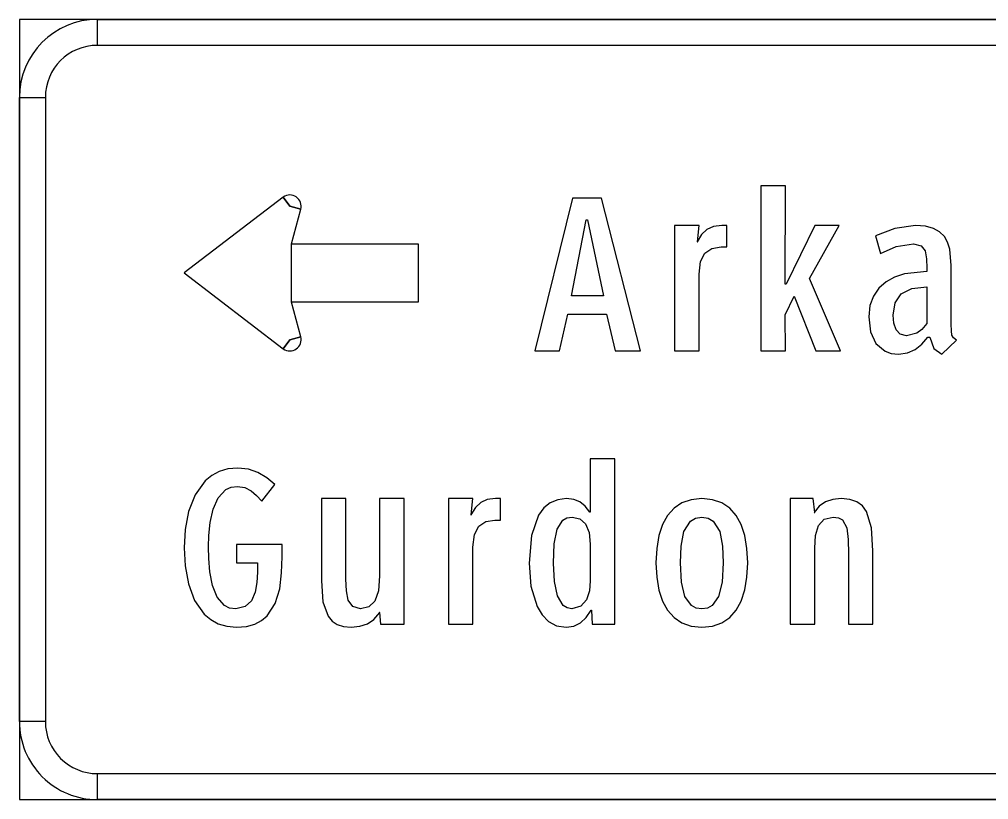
# Model space of a CAD drawing. Extents: x 1001568 to 1002149, y 1840825 to 1841423.
# Drawn here: x 1002007.993 to 1002011.1, y 1841263.65 to 1841266.15 of the extents above; entities that cross this region are included whole.
import ezdxf

# ---------------------------------------------------------------- set-up
doc = ezdxf.new("R2010")
doc.units = 0
doc.layers.add('SIGNS', color=7, linetype='Continuous')

msp = doc.modelspace()

# ---------------------------------------------------------------- linework, layer by layer
at = {"layer": 'SIGNS'}
for p, q in [((1002013.9934, 1841266.1504), (1002007.9934, 1841266.1504)), ((1002007.9934, 1841266.1504), (1002007.9934, 1841263.6504)), ((1002008.2434, 1841266.067), (1002008.2434, 1841266.1504)), ((1002007.9934, 1841265.9004), (1002008.0768, 1841265.9004)), ((1002008.8392, 1841265.5812), (1002008.8601, 1841265.5516)), ((1002008.8601, 1841265.5516), (1002008.8951, 1841265.5421)), ((1002008.8951, 1841265.1336), (1002008.8601, 1841265.1241)), ((1002008.8601, 1841265.1241), (1002008.8392, 1841265.0945)), ((1002008.0768, 1841263.9004), (1002007.9934, 1841263.9004)), ((1002008.2434, 1841263.6504), (1002008.2434, 1841263.7337)), ((1002007.9934, 1841263.6504), (1002013.9934, 1841263.6504)), ((1002007.9934, 1841263.6504), (1002007.9934, 1841263.6504)), ((1002007.9934, 1841263.6504), (1002007.9934, 1841263.6504))]:
    msp.add_line(p, q, dxfattribs=at)
for points in [[(1002013.7434, 1841266.067), (1002008.2434, 1841266.067), (1002008.2434, 1841266.1504), (1002013.7434, 1841266.1504), (1002013.7434, 1841266.067), (1002013.7434, 1841266.067)], [(1002008.0768, 1841265.9004), (1002008.0768, 1841263.9004), (1002007.9934, 1841263.9004), (1002007.9934, 1841265.9004), (1002008.0768, 1841265.9004), (1002008.0768, 1841265.9004)], [(1002010.5461, 1841265.0879), (1002010.6245, 1841265.0879), (1002010.5259, 1841265.32), (1002010.6205, 1841265.4898), (1002010.5425, 1841265.4898), (1002010.4504, 1841265.3015), (1002010.4476, 1841265.3015), (1002010.4481, 1841265.6172), (1002010.3696, 1841265.6172), (1002010.3696, 1841265.0879), (1002010.4481, 1841265.0879), (1002010.4476, 1841265.2039), (1002010.4761, 1841265.2635)], [(1002008.5213, 1841265.3379), (1002008.8392, 1841265.0945), (1002008.8601, 1841265.1241), (1002008.8951, 1841265.1336), (1002008.8651, 1841265.2441), (1002008.8651, 1841265.4316), (1002008.8951, 1841265.5421), (1002008.8601, 1841265.5516), (1002008.8392, 1841265.5812), (1002008.5213, 1841265.3379), (1002008.5213, 1841265.3379)], [(1002010.2421, 1841265.4212), (1002010.2601, 1841265.4212), (1002010.2601, 1841265.4898), (1002010.2442, 1841265.4898), (1002010.2178, 1841265.4866), (1002010.1968, 1841265.4774), (1002010.1796, 1841265.4613), (1002010.1654, 1841265.4377), (1002010.1663, 1841265.4377), (1002010.1718, 1841265.4898), (1002010.0934, 1841265.4898), (1002010.0934, 1841265.0879), (1002010.1718, 1841265.0879), (1002010.1718, 1841265.3344), (1002010.1764, 1841265.375), (1002010.1904, 1841265.4017), (1002010.2126, 1841265.4166)], [(1002009.2713, 1841265.4316), (1002009.2713, 1841265.2441), (1002008.8651, 1841265.2441), (1002008.8651, 1841265.4316), (1002009.2713, 1841265.4316), (1002009.2713, 1841265.4316)], [(1002008.8352, 1841264.4285), (1002008.8352, 1841264.4677), (1002008.6895, 1841264.4677), (1002008.6895, 1841264.4089), (1002008.7567, 1841264.4089), (1002008.7567, 1841264.3787), (1002008.7549, 1841264.3463), (1002008.749, 1841264.3147), (1002008.7373, 1841264.2877), (1002008.7172, 1841264.2689), (1002008.6867, 1841264.2619), (1002008.6672, 1841264.2643), (1002008.6512, 1841264.2721), (1002008.6271, 1841264.2991), (1002008.6119, 1841264.3369), (1002008.6038, 1841264.38), (1002008.6005, 1841264.4228), (1002008.5999, 1841264.4599), (1002008.6008, 1841264.4962), (1002008.6049, 1841264.5384), (1002008.614, 1841264.5807), (1002008.63, 1841264.6177), (1002008.6553, 1841264.6439), (1002008.672, 1841264.6514), (1002008.6919, 1841264.654), (1002008.7163, 1841264.6503), (1002008.736, 1841264.6402), (1002008.7534, 1841264.6253), (1002008.7699, 1841264.6071), (1002008.8123, 1841264.6603), (1002008.786, 1841264.6817), (1002008.7579, 1841264.6986), (1002008.7273, 1841264.7091), (1002008.6934, 1841264.7128), (1002008.6616, 1841264.7099), (1002008.6339, 1841264.7016), (1002008.6097, 1841264.6886), (1002008.5888, 1841264.6716), (1002008.5567, 1841264.6273), (1002008.5358, 1841264.5739), (1002008.5247, 1841264.5157), (1002008.5214, 1841264.4576), (1002008.5247, 1841264.3999), (1002008.5352, 1841264.3419), (1002008.555, 1841264.2884), (1002008.5861, 1841264.2442), (1002008.6065, 1841264.2271), (1002008.6303, 1841264.2141), (1002008.6578, 1841264.2058), (1002008.6895, 1841264.2031), (1002008.721, 1841264.2055), (1002008.7477, 1841264.2129), (1002008.7697, 1841264.2243), (1002008.788, 1841264.2393), (1002008.8134, 1841264.2787), (1002008.8276, 1841264.326), (1002008.8339, 1841264.3772)], [(1002009.151, 1841264.2129), (1002009.2262, 1841264.2129), (1002009.2262, 1841264.6148), (1002009.1478, 1841264.6148), (1002009.1478, 1841264.3672), (1002009.1439, 1841264.3188), (1002009.1326, 1841264.2863), (1002009.1136, 1841264.268), (1002009.0869, 1841264.2619), (1002009.0616, 1841264.2691), (1002009.0474, 1841264.289), (1002009.0413, 1841264.319), (1002009.0399, 1841264.3563), (1002009.0399, 1841264.6148), (1002008.9615, 1841264.6148), (1002008.9615, 1841264.351), (1002008.9662, 1841264.2841), (1002008.9825, 1841264.2382), (1002008.9955, 1841264.2225), (1002009.0119, 1841264.2116), (1002009.0321, 1841264.2052), (1002009.0566, 1841264.2031), (1002009.0845, 1841264.2057), (1002009.1087, 1841264.2136), (1002009.1295, 1841264.2278), (1002009.1482, 1841264.2496), (1002009.1478, 1841264.2496)], [(1002009.5173, 1841264.5462), (1002009.5352, 1841264.5462), (1002009.5352, 1841264.6148), (1002009.5193, 1841264.6148), (1002009.4929, 1841264.6116), (1002009.4719, 1841264.6024), (1002009.4548, 1841264.5863), (1002009.4405, 1841264.5627), (1002009.4415, 1841264.5627), (1002009.447, 1841264.6148), (1002009.3685, 1841264.6148), (1002009.3685, 1841264.2129), (1002009.447, 1841264.2129), (1002009.447, 1841264.4594), (1002009.4516, 1841264.5), (1002009.4655, 1841264.5267), (1002009.4878, 1841264.5416)], [(1002010.6502, 1841264.2129), (1002010.7286, 1841264.2129), (1002010.7286, 1841264.4478), (1002010.7244, 1841264.5212), (1002010.7087, 1841264.5733), (1002010.6953, 1841264.5913), (1002010.6776, 1841264.6044), (1002010.6551, 1841264.6122), (1002010.6272, 1841264.6148), (1002010.6001, 1841264.6122), (1002010.5765, 1841264.6045), (1002010.5565, 1841264.5906), (1002010.5402, 1841264.5699), (1002010.5424, 1841264.5699), (1002010.5375, 1841264.6148), (1002010.4639, 1841264.6148), (1002010.4639, 1841264.2129), (1002010.5424, 1841264.2129), (1002010.5424, 1841264.456), (1002010.545, 1841264.4967), (1002010.5544, 1841264.5282), (1002010.5727, 1841264.5486), (1002010.6016, 1841264.5559), (1002010.6187, 1841264.5537), (1002010.631, 1841264.5468), (1002010.6455, 1841264.5215), (1002010.6499, 1841264.4841), (1002010.6502, 1841264.4384)], [(1002008.2434, 1841263.7337), (1002013.7434, 1841263.7337), (1002013.7434, 1841263.6504), (1002008.2434, 1841263.6504), (1002008.2434, 1841263.7337), (1002008.2434, 1841263.7337)]]:
    msp.add_lwpolyline(points, close=True, dxfattribs=at)
for points in [[(1002009.9032, 1841265.0879), (1002009.9837, 1841265.0879), (1002009.8594, 1841265.578), (1002009.7663, 1841265.578), (1002009.6454, 1841265.0879), (1002009.7239, 1841265.0879), (1002009.7511, 1841265.2055), (1002009.8755, 1841265.2055), (1002009.9032, 1841265.0879)], [(1002009.8136, 1841265.5077), (1002009.8657, 1841265.2643), (1002009.7625, 1841265.2643), (1002009.8101, 1841265.5077), (1002009.8136, 1841265.5077)], [(1002010.9497, 1841265.0781), (1002010.9965, 1841265.1222), (1002010.9872, 1841265.13), (1002010.9821, 1841265.1388), (1002010.9801, 1841265.1522), (1002010.98, 1841265.1733), (1002010.98, 1841265.3619), (1002010.9752, 1841265.4146), (1002010.9683, 1841265.4363), (1002010.9578, 1841265.4549), (1002010.9426, 1841265.4697), (1002010.9228, 1841265.4807), (1002010.8972, 1841265.4875), (1002010.8654, 1841265.4898), (1002010.7994, 1841265.4807), (1002010.7375, 1841265.4564), (1002010.7531, 1841265.4003), (1002010.803, 1841265.4228), (1002010.8587, 1841265.4309), (1002010.8836, 1841265.4248), (1002010.8962, 1841265.4085), (1002010.9008, 1841265.3836), (1002010.9016, 1841265.3528), (1002010.9016, 1841265.3427), (1002010.8301, 1841265.3347), (1002010.7984, 1841265.3244), (1002010.771, 1841265.3094), (1002010.7479, 1841265.2893), (1002010.7303, 1841265.264), (1002010.7189, 1841265.2334), (1002010.7153, 1841265.197), (1002010.7209, 1841265.1496), (1002010.7384, 1841265.1119), (1002010.7681, 1841265.0869), (1002010.7875, 1841265.0802), (1002010.8106, 1841265.0781), (1002010.8392, 1841265.0816), (1002010.8641, 1841265.0924), (1002010.8859, 1841265.1094), (1002010.9052, 1841265.1319), (1002010.9113, 1841265.1319), (1002010.9239, 1841265.0955), (1002010.9497, 1841265.0781)], [(1002010.9016, 1841265.2937), (1002010.9016, 1841265.1759), (1002010.8858, 1841265.1572), (1002010.869, 1841265.1453), (1002010.8361, 1841265.1369), (1002010.8164, 1841265.1419), (1002010.8034, 1841265.1558), (1002010.796, 1841265.177), (1002010.7937, 1841265.203), (1002010.8001, 1841265.2422), (1002010.8196, 1841265.2707), (1002010.853, 1841265.2879), (1002010.9016, 1841265.2937)], [(1002009.8295, 1841264.2129), (1002009.9012, 1841264.2129), (1002009.9012, 1841264.7422), (1002009.8227, 1841264.7422), (1002009.8227, 1841264.5709), (1002009.8218, 1841264.5709), (1002009.807, 1841264.5907), (1002009.79, 1841264.6044), (1002009.7702, 1841264.6122), (1002009.7469, 1841264.6148), (1002009.719, 1841264.6114), (1002009.6948, 1841264.6015), (1002009.6742, 1841264.5849), (1002009.6571, 1841264.5618), (1002009.6342, 1841264.4969), (1002009.6267, 1841264.4081), (1002009.6325, 1841264.3343), (1002009.6524, 1841264.2686), (1002009.6685, 1841264.2419), (1002009.689, 1841264.2211), (1002009.7143, 1841264.2075), (1002009.7452, 1841264.2031), (1002009.7707, 1841264.2063), (1002009.7917, 1841264.2163), (1002009.8094, 1841264.2334), (1002009.8258, 1841264.2578), (1002009.8269, 1841264.2578), (1002009.8295, 1841264.2129)], [(1002010.3276, 1841264.4092), (1002010.3251, 1841264.4553), (1002010.3182, 1841264.4962), (1002010.3066, 1841264.5315), (1002010.2905, 1841264.5609), (1002010.2698, 1841264.584), (1002010.2449, 1841264.601), (1002010.2151, 1841264.6112), (1002010.181, 1841264.6148), (1002010.1467, 1841264.6112), (1002010.1169, 1841264.601), (1002010.0916, 1841264.584), (1002010.0707, 1841264.5609), (1002010.0543, 1841264.5315), (1002010.0427, 1841264.4962), (1002010.0358, 1841264.4553), (1002010.0335, 1841264.4092), (1002010.0358, 1841264.3628), (1002010.0427, 1841264.3217), (1002010.0543, 1841264.2862), (1002010.0707, 1841264.2569), (1002010.0916, 1841264.2337), (1002010.1169, 1841264.2168), (1002010.1467, 1841264.2064), (1002010.181, 1841264.2031), (1002010.2151, 1841264.2064), (1002010.2449, 1841264.2169), (1002010.2698, 1841264.2341), (1002010.2905, 1841264.2574), (1002010.3066, 1841264.2866), (1002010.3182, 1841264.322), (1002010.3251, 1841264.3629), (1002010.3276, 1841264.4092)], [(1002009.8227, 1841264.4687), (1002009.8227, 1841264.3516), (1002009.82, 1841264.3193), (1002009.8108, 1841264.2905), (1002009.7929, 1841264.2697), (1002009.7641, 1841264.2619), (1002009.7488, 1841264.2644), (1002009.7362, 1841264.2727), (1002009.7178, 1841264.3034), (1002009.708, 1841264.3496), (1002009.7051, 1841264.408), (1002009.7076, 1841264.4702), (1002009.7167, 1841264.5167), (1002009.7351, 1841264.5459), (1002009.7483, 1841264.5534), (1002009.765, 1841264.5559), (1002009.7896, 1841264.5504), (1002009.8079, 1841264.5339), (1002009.8189, 1841264.5065), (1002009.8227, 1841264.4687)], [(1002010.2491, 1841264.4092), (1002010.2457, 1841264.3475), (1002010.2344, 1841264.3011), (1002010.2135, 1841264.2719), (1002010.1986, 1841264.2643), (1002010.1807, 1841264.2619), (1002010.1622, 1841264.2643), (1002010.1473, 1841264.2719), (1002010.1262, 1841264.3009), (1002010.1151, 1841264.347), (1002010.1119, 1841264.4092), (1002010.1139, 1841264.4621), (1002010.1231, 1841264.5091), (1002010.1441, 1841264.5429), (1002010.16, 1841264.5526), (1002010.1807, 1841264.5559), (1002010.2012, 1841264.5526), (1002010.2172, 1841264.5429), (1002010.2379, 1841264.5091), (1002010.247, 1841264.4621), (1002010.2491, 1841264.4092)]]:
    msp.add_lwpolyline(points, dxfattribs=at)
for centre, radius, start, end in [((1002008.2434, 1841265.9004), 0.25, 90.0002, 179.9998), ((1002008.2434, 1841265.9004), 0.1667, 90.0002, 179.9998), ((1002008.8601, 1841265.5516), 0.0362, 344.8192, 125.2454), ((1002008.8601, 1841265.1241), 0.0362, 234.7546, 15.1814), ((1002008.2434, 1841263.9004), 0.25, 179.9998, 270.0001), ((1002008.2434, 1841263.9004), 0.1667, 179.9998, 270.0001)]:
    msp.add_arc(centre, radius, start, end, dxfattribs=at)

doc.saveas('drawing.dxf')
